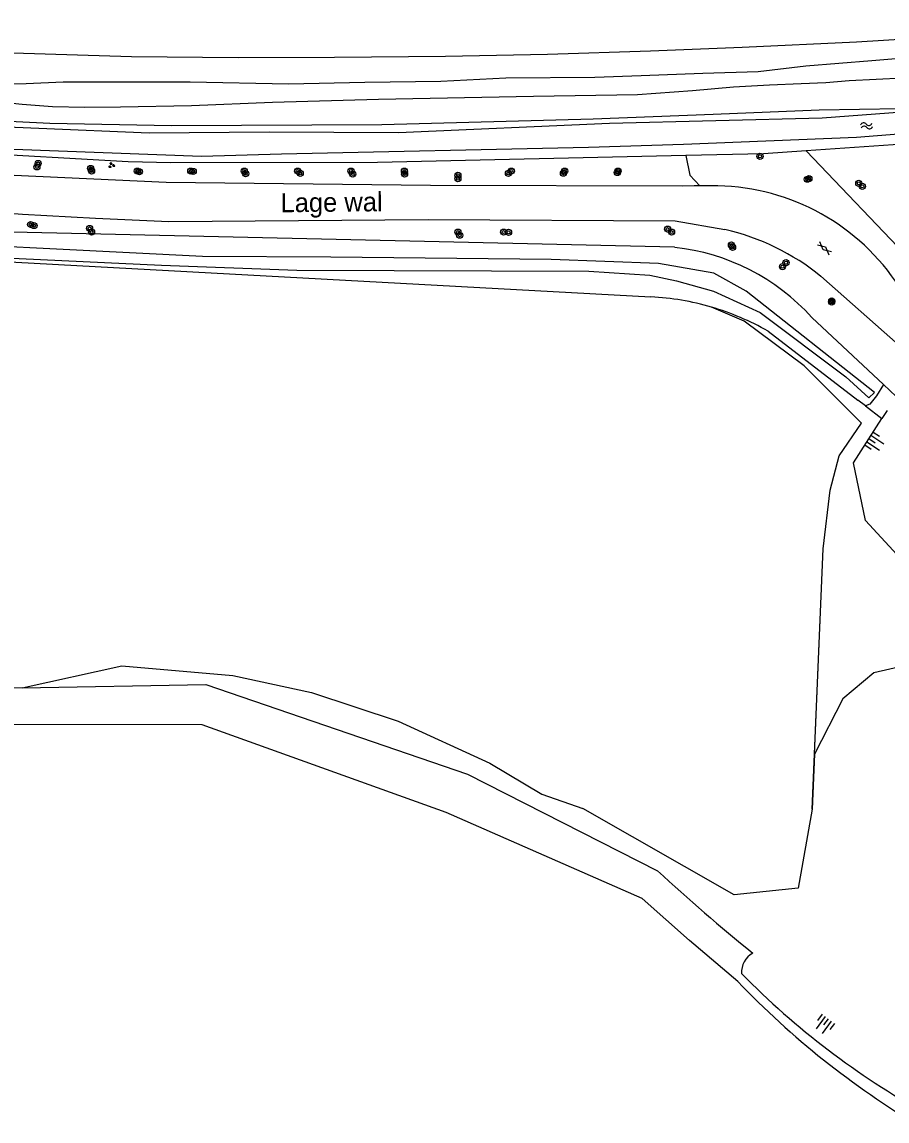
# Model space of a CAD drawing. Extents: x 132994 to 136000, y 393499 to 395512.
# Drawn here: x 134620.9 to 134734.2, y 393905.5 to 394049.5 of the extents above; entities that cross this region are included whole.
import ezdxf

# ---------------------------------------------------------------- set-up
doc = ezdxf.new("R2010")
doc.units = 0
for name, color, linetype in [('gg-afsc-lijn draadraster', 7, 'Continuous'), ('gg-anno-openbare ruimte label', 7, 'Continuous'), ('gg-knt-BGT kruinlijn', 7, 'Continuous'), ('gg-knt-bronhoudergrens', 7, 'Continuous'), ('gg-knt-verharding', 7, 'Continuous'), ('gg-kntw-bovenkant insteek waterloop', 7, 'Continuous'), ('gt-grn-groengrens', 7, 'Continuous'), ('gt-symb-boom', 7, 'Continuous'), ('gt-symb-gesloten verharding', 7, 'Continuous'), ('gt-symb-groenvak', 7, 'Continuous'), ('gt-symb-talud symbool', 7, 'Continuous'), ('gt-symb-watersymbool', 7, 'Continuous'), ('gx-grn-maaiveld', 7, 'Continuous')]:
    doc.layers.add(name, color=color, linetype=linetype)

# ---------------------------------------------------------------- blocks, each defined once
blk = doc.blocks.new('gt0-BOOM')
at = {"layer": 'gt-symb-boom'}
for radius in [0.4, 0.2]:
    blk.add_circle((0, 0), radius, dxfattribs=at)
blk = doc.blocks.new('gt0-GRVAK')
at = {"layer": 'gt-symb-groenvak'}
for p, q in [((-0.11, 0.19), (-0.23, 0.24)), ((-0.18, 0.15), (0.09, 0.15)), ((-0.09, 0.21), (-0.16, 0.32)), ((-0.05, 0.21), (-0.05, 0.39)), ((0, 0.21), (0.06, 0.32)), ((0.01, 0.19), (0.13, 0.24)), ((0.26, -0.05), (0.2, 0.06)), ((0.3, -0.05), (0.3, 0.13)), ((0.35, -0.05), (0.41, 0.06)), ((-0.25, -0.23), (-0.36, -0.18)), ((-0.32, -0.26), (-0.05, -0.26)), ((-0.23, -0.21), (-0.29, -0.1)), ((-0.18, -0.2), (-0.18, -0.02)), ((-0.14, -0.21), (-0.07, -0.1)), ((-0.12, -0.23), (0, -0.18)), ((0.24, -0.07), (0.12, -0.02)), ((0.17, -0.11), (0.44, -0.11)), ((0.37, -0.07), (0.49, -0.02))]:
    blk.add_line(p, q, dxfattribs=at)
blk = doc.blocks.new('gt0-WA')
at = {"layer": 'gt-symb-watersymbool'}
for centre, start, end in [((-0.32, 0.02), 28.0725, 151.9275), ((0.43, 0.42), 208.0725, 331.9275), ((-0.32, -0.43), 28.0725, 151.9275), ((0.43, -0.03), 208.0725, 331.9275)]:
    blk.add_arc(centre, 0.425, start, end, dxfattribs=at)
blk = doc.blocks.new('gt0-GESVH1')
at = {"layer": 'gt-symb-gesloten verharding'}
for p, q in [((-0.99, -0.26), (0.01, 0.24)), ((0.01, -0.26), (-0.99, 0.24)), ((0.01, 0.24), (1.01, -0.26)), ((1.01, 0.24), (0.01, -0.26))]:
    blk.add_line(p, q, dxfattribs=at)
blk = doc.blocks.new('gt0-TALUD_1')
at = {"layer": 'gt-symb-talud symbool'}
for p, q in [((-1, -1), (-1, 0)), ((-0.5, -2), (-0.5, 0)), ((0, -1), (0, 0)), ((0.5, -2), (0.5, 0)), ((1, -1), (1, 0))]:
    blk.add_line(p, q, dxfattribs=at)

msp = doc.modelspace()

# ---------------------------------------------------------------- linework, layer by layer
at = {"layer": 'gg-afsc-lijn draadraster'}
msp.add_lwpolyline([(134724.44, 393946.4), (134725.87, 393980.52), (134726.78, 393988.18), (134727.98, 393992.67), (134730.9, 393996.96)], dxfattribs=at)
at = {"layer": 'gg-knt-BGT kruinlijn'}
for p, q in [((134723.62, 394043.79), (134732.26, 394044.5)), ((134732.26, 394044.5), (134738.83, 394045.06)), ((134702.03, 394042.53), (134710.08, 394042.82)), ((134710.08, 394042.82), (134717.35, 394043.04)), ((134717.35, 394043.04), (134723.62, 394043.79)), ((134616.54, 394041.41), (134621.44, 394041.49)), ((134621.44, 394041.49), (134626.26, 394041.7)), ((134626.26, 394041.7), (134633.02, 394041.68)), ((134633.02, 394041.68), (134642.9, 394041.71)), ((134642.9, 394041.71), (134655.82, 394041.41)), ((134655.82, 394041.41), (134665.8, 394041.64)), ((134665.8, 394041.64), (134675.76, 394041.77)), ((134675.76, 394041.77), (134684.27, 394042.22)), ((134684.27, 394042.22), (134695.93, 394042.31)), ((134695.93, 394042.31), (134702.03, 394042.53))]:
    msp.add_line(p, q, dxfattribs=at)
at = {"layer": 'gg-knt-bronhoudergrens'}
msp.add_lwpolyline([(134730.9, 393996.96), (134723.38, 394004.49), (134715.51, 394010.34), (134711.24, 394012.17)], dxfattribs=at)
at = {"layer": 'gg-knt-verharding'}
for p, q in [((134711.18, 394028.07), (134709.72, 394028.08)), ((134706.49, 394023.46), (134712.99, 394022.34)), ((134725.58, 394016.21), (134735.76, 394007.23))]:
    msp.add_line(p, q, dxfattribs=at)
for points in [[(134709.72, 394028.08), (134708.98, 394028.08), (134707.39, 394028.02), (134674.42, 394028.09), (134639.77, 394028.49), (134602.72, 394030.21), (134596.23, 394030.44)], [(134595.01, 394026.14), (134602.68, 394025.74), (134620.96, 394024.37), (134630.53, 394023.83), (134640.11, 394023.4), (134674.1, 394023.67), (134706.49, 394023.46)]]:
    msp.add_lwpolyline(points, dxfattribs=at)
for centre, radius, start, end in [((134711.48, 393999.04), 29.03, 34.6908, 90.6014), ((134706.16, 393992.31), 30.79, 50.9084, 77.1844)]:
    msp.add_arc(centre, radius, start, end, dxfattribs=at)
at = {"layer": 'gg-kntw-bovenkant insteek waterloop'}
for p, q in [((134736.29, 394033.53), (134723.65, 394032.67)), ((134718.65, 394009.03), (134730.41, 394000))]:
    msp.add_line(p, q, dxfattribs=at)
msp.add_lwpolyline([(134723.65, 394032.67), (134718.04, 394032.28), (134707.86, 394032.05)], dxfattribs=at)
for centre, radius, start, end in [((134703.24, 393991.55), 28.63, 42.3281, 83.6386), ((134701.47, 393978.8), 34.77, 73.6838, 86.982), ((134701.46, 393978.78), 34.79, 60.3991, 73.6878), ((134795.24, 394000.73), 111.38, 223.6727, 239.3643)]:
    msp.add_arc(centre, radius, start, end, dxfattribs=at)
at = {"layer": 'gt-grn-groengrens'}
msp.add_line((134744.09, 394011.17), (134723.65, 394032.67), dxfattribs=at)
msp.add_lwpolyline([(134707.86, 394032.05), (134708.39, 394029.46), (134709.72, 394028.08)], dxfattribs=at)
at = {"layer": 'gx-grn-maaiveld'}
for p, q in [((134706.41, 394020.01), (134582.05, 394022.83)), ((134581.93, 394020.16), (134703.3, 394013.52)), ((134724.4, 394010.83), (134733.77, 394002.03)), ((134733.77, 394002.03), (134735.43, 394000.47)), ((134731.41, 393999.23), (134730.41, 394000)), ((134731.41, 393999.23), (134733.57, 393997.58)), ((134734.25, 393998.64), (134733.57, 393997.58)), ((134729.83, 393991.76), (134733.57, 393997.58)), ((134724.74, 393953.6), (134724.44, 393946.4)), ((134714.22, 393935.16), (134694.37, 393946.47))]:
    msp.add_line(p, q, dxfattribs=at)
for points in [[(134772.43, 394049.53), (134770.76, 394049.39), (134760.29, 394048.76), (134743.71, 394047.71), (134730.26, 394046.89), (134715.25, 394046.18), (134703.26, 394045.69), (134689.75, 394045.28), (134676.4, 394044.99), (134661.84, 394044.88), (134649.19, 394044.85), (134635.24, 394044.98), (134616.8, 394045.55), (134602.95, 394046.13), (134589.95, 394046.74), (134572.07, 394047.83), (134571.74, 394047.85)], [(134615.02, 394039.36), (134620.89, 394038.78), (134624.88, 394038.47), (134629.11, 394038.37), (134633.78, 394038.43), (134643.11, 394038.61), (134653.71, 394039.05), (134667.58, 394039.43), (134687.93, 394039.83), (134701.55, 394040.04), (134708.73, 394040.57), (134714.1, 394041.04), (134718.83, 394041.31), (134722.99, 394041.48), (134726.2, 394041.6), (134729.27, 394041.87), (134739.89, 394042.38)], [(134570.71, 394038.33), (134571.88, 394038.23), (134594.14, 394036.85), (134637.53, 394035.01), (134653.28, 394035.14), (134670.22, 394035.07), (134697.86, 394036.26), (134725.76, 394036.98), (134761.8, 394039.67), (134763.93, 394039.47), (134764.22, 394038.49), (134763.93, 394037.5), (134744.01, 394035.47), (134730.22, 394034.38), (134707.57, 394033.5), (134695.13, 394033.1), (134654.89, 394032.22), (134644.39, 394031.89), (134619.8, 394032.84), (134581.7, 394035.37), (134570.59, 394036.13)], [(134570.77, 394039.4), (134589.76, 394038.41), (134606.85, 394037.17), (134624.52, 394036.26), (134640.48, 394035.95), (134668.03, 394036.11), (134695.72, 394036.86), (134711.44, 394037.46), (134725.35, 394038.01), (134735.9, 394038.21), (134744.17, 394038.72), (134763.64, 394040.48), (134764.31, 394040.47)], [(134707.86, 394032.05), (134667.48, 394031.13), (134640.39, 394031.1), (134634.8, 394031.21), (134591.85, 394033.65), (134570.91, 394035.32)], [(134581.1, 394020.73), (134615.8, 394018.78), (134639.17, 394017.67), (134656.89, 394017.01), (134695.17, 394016.88), (134703.17, 394016.35), (134706.65, 394015.63), (134711.51, 394014.25), (134717.62, 394011.49), (134728.84, 394003.03), (134731.87, 394000.28), (134732.6, 394000.99), (134715.76, 394014.27), (134711.56, 394016.63), (134704.27, 394017.88), (134690.23, 394018.4), (134661.34, 394018.73), (134644.54, 394018.8), (134597.53, 394021.16), (134580.91, 394021.82)], [(134733.77, 394002.03), (134732.88, 394000.55), (134731.99, 393999.45), (134731.41, 393999.23)], [(134724.74, 393953.6), (134725.87, 393980.52), (134726.78, 393988.18), (134727.98, 393992.67), (134730.9, 393996.96)], [(134948.92, 393751.32), (134794.94, 393915.73), (134778.71, 393932.9), (134731.42, 393984.21), (134729.83, 393991.76)], [(134620.92, 393962.29), (134633.97, 393965.19), (134648.53, 393963.93), (134658.81, 393961.67), (134670.17, 393957.94), (134682.21, 393952.44), (134689.01, 393948.35), (134694.37, 393946.47)], [(134945.74, 393741.36), (134943.14, 393743.67), (134942.75, 393744.67), (134943.94, 393745.86), (134943.94, 393747.58), (134942.02, 393749.63), (134938.32, 393751.61), (134938.12, 393755.05), (134936.53, 393758.23), (134929.19, 393767.29), (134903.85, 393794.87), (134876.34, 393824.37), (134849.22, 393853.01), (134821.34, 393881.66), (134791.58, 393911.89), (134768.88, 393936.45), (134752.11, 393954.97), (134746.97, 393960.26), (134742.16, 393964.49), (134738.24, 393965.55), (134732.53, 393964.28), (134728.45, 393960.84), (134724.74, 393953.6)], [(134620.92, 393962.29), (134613.43, 393962.15), (134577.29, 393957.93), (134546.76, 393954.96)], [(134620.92, 393962.29), (134644.98, 393962.72), (134679.27, 393950.99), (134704.18, 393938.32)], [(134714.67, 393923.82), (134708.36, 393929.18), (134702.16, 393934.69), (134676.46, 393945.96), (134644.5, 393957.45), (134612.74, 393957.51), (134578.37, 393952.57), (134546.79, 393949.25), (134509.78, 393942.14), (134474.06, 393932.3), (134446.25, 393917.59), (134412.11, 393894.12), (134395.74, 393882.03), (134378.63, 393871.94)], [(134724.44, 393946.4), (134722.6, 393936.07), (134714.22, 393935.16)]]:
    msp.add_lwpolyline(points, dxfattribs=at)
for centre, radius, start, end in [((134875.15, 394123.41), 251.97, 227.2697, 231.0223), ((134718.04, 393925.03), 2.86, 118.9775, 183.7747), ((134789.81, 393998.09), 104.56, 224.4703, 241.0392)]:
    msp.add_arc(centre, radius, start, end, dxfattribs=at)

# ---------------------------------------------------------------- block references
at = {"layer": 'gt-symb-boom'}
for p in [(134623, 394031), (134717.59, 394031.93), (134622.84, 394030.55), (134629.87, 394030.35), (134630, 394030), (134636, 394030), (134636.27, 394029.91), (134643, 394030), (134643.32, 394029.95), (134650, 394030), (134650.19, 394029.66), (134657, 394030), (134657.34, 394029.69), (134664, 394030), (134664.22, 394029.6), (134671, 394030), (134671.02, 394029.61), (134678.01, 394029.46), (134684.63, 394029.7), (134685, 394030), (134691.83, 394029.72), (134692, 394030), (134698.88, 394029.81), (134699, 394030), (134678, 394029), (134723.8, 394028.93), (134724, 394029), (134730.54, 394028.4), (134731, 394028), (134622, 394023), (134622.45, 394022.86), (134629.74, 394022.48), (134630, 394022), (134678, 394022), (134684, 394022), (134705.48, 394022.4), (134706, 394022), (134678.23, 394021.6), (134684.64, 394021.97), (134713.85, 394020.32), (134714, 394020), (134721, 394018), (134720.54, 394017.47), (134726.99, 394012.85), (134727, 394013)]:
    msp.add_blockref('gt0-BOOM', p, dxfattribs=at)
at = {"layer": 'gt-symb-gesloten verharding', "rotation": -40.74416110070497}
msp.add_blockref('gt0-GESVH1', (134726.03, 394019.88), dxfattribs=at)
at = {"layer": 'gt-symb-groenvak'}
msp.add_blockref('gt0-GRVAK', (134632.6, 394030.77), dxfattribs=at)
at = {"layer": 'gt-symb-talud symbool'}
for p, xscale, yscale, rotation in [((134731.86, 393994.92), 0.9995784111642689, 0.9995784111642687, 56.54839854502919), ((134726.58, 393918.92), 1.0004024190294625, 1.0004024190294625, -36.99589775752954)]:
    msp.add_blockref('gt0-TALUD_1', p, dxfattribs=dict(at, xscale=xscale, yscale=yscale, rotation=rotation))
at = {"layer": 'gt-symb-watersymbool', "rotation": 8.454261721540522}
msp.add_blockref('gt0-WA', (134731.5, 394035.93), dxfattribs=at)

# ---------------------------------------------------------------- texts
at = {"layer": 'gg-anno-openbare ruimte label'}
msp.add_text('Lage wal', height=2.5, rotation=0.6, dxfattribs=at).set_placement((134654.77, 394024.6))

doc.saveas('drawing.dxf')
